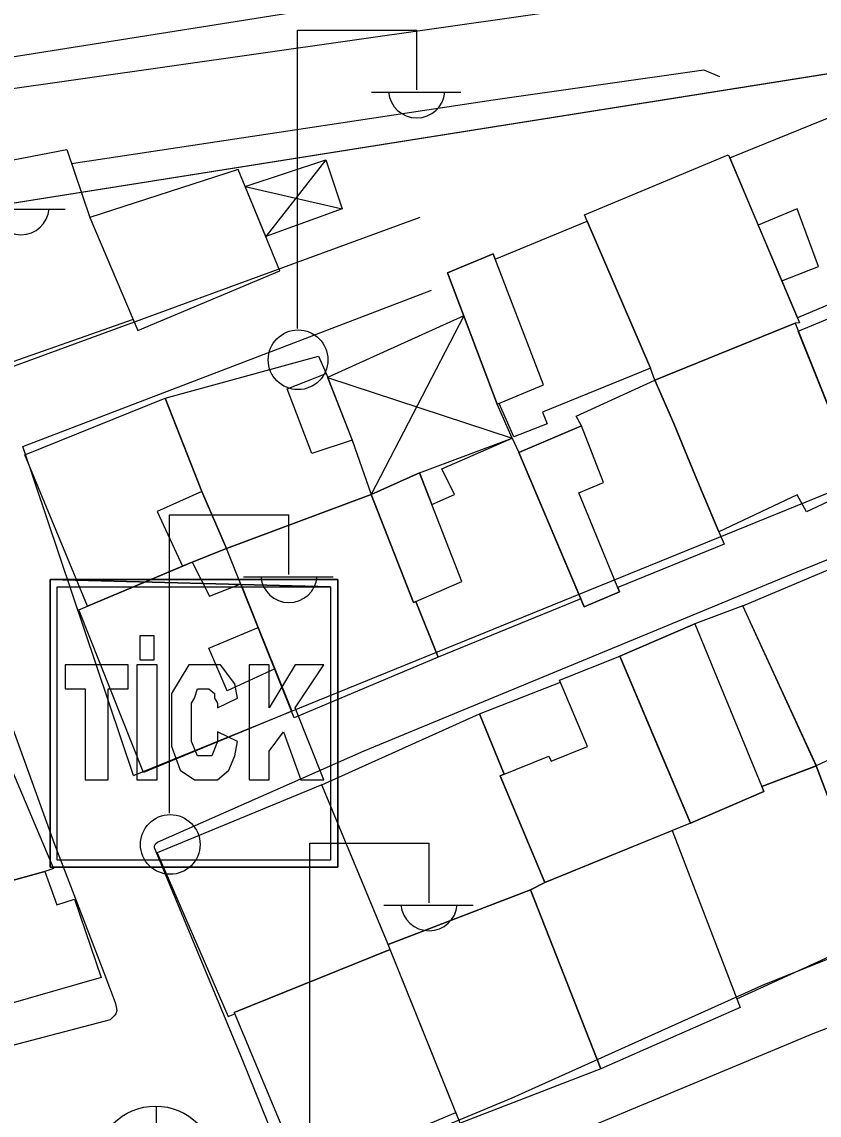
# Model space of a CAD drawing. Extents: x 417997 to 421451, y 4451742 to 4455216.
# Drawn here: x 419424.6 to 419471.4, y 4453584.3 to 4453648.5 of the extents above; entities that cross this region are included whole.
import ezdxf

# ---------------------------------------------------------------- set-up
doc = ezdxf.new("R2010")
doc.units = 0
for name, color, linetype in [('ADAKENARI', 7, 'Continuous'), ('B_Mesken', 7, 'Continuous'), ('B_Sundurma', 7, 'Continuous'), ('B_Teras', 7, 'Continuous'), ('KALDIRIM', 7, 'Continuous'), ('LJ_SEMBOL', 7, 'Continuous'), ('PL_TİCK', 7, 'Continuous'), ('S_Elektrik_Diregi', 7, 'Continuous'), ('S_Rogar_Kapagi', 7, 'Continuous'), ('Sinir_Duvar_tek_tarafa_ait', 7, 'Continuous'), ('TR_TİCK', 7, 'Continuous'), ('Yol_Sose', 7, 'Continuous')]:
    doc.layers.add(name, color=color, linetype=linetype)

msp = doc.modelspace()

# ---------------------------------------------------------------- linework, layer by layer
at = {"layer": 'ADAKENARI'}
msp.add_line((419516.33, 4453652.484), (419362.177, 4453628.003), dxfattribs=at)
msp.add_line((419516.33, 4453652.484), (419362.177, 4453628.003), dxfattribs=at)
at = {"layer": 'B_Mesken'}
for points in [[(419478.39, 4453634.604), (419470.078, 4453631.118), (419466.111, 4453640.491), (419474.306, 4453643.821)], [(419427.2, 4453640.992), (419428.558, 4453637.008), (419431.097, 4453631.016), (419422.972, 4453628.168), (419418.862, 4453639.385)], [(419461.716, 4453627.46), (419461.465, 4453628.161), (419457.751, 4453636.792), (419457.59, 4453637.146), (419466.016, 4453640.668), (419466.111, 4453640.491), (419467.78, 4453636.549), (419469.159, 4453633.29), (419470.078, 4453631.118), (419470.212, 4453630.818), (419469.939, 4453630.794), (419461.716, 4453627.46)], [(419428.558, 4453637.008), (419431.369, 4453630.373), (419439.717, 4453633.873), (419437.256, 4453639.824)], [(419452.347, 4453634.549), (419457.751, 4453636.792), (419461.465, 4453628.161), (419455.124, 4453625.572), (419455.394, 4453624.893), (419453.442, 4453624.131), (419452.574, 4453626.095), (419452.469, 4453626.051), (419449.541, 4453633.753), (419452.223, 4453634.871)], [(419473.776, 4453621.219), (419470.128, 4453630.323), (419478.705, 4453633.894), (419479.087, 4453634.05), (419482.967, 4453624.985)], [(419465.469, 4453618.562), (419464.089, 4453621.862), (419462.823, 4453624.907), (419461.716, 4453627.46), (419469.939, 4453630.794), (419473.776, 4453621.219), (419470.609, 4453619.731), (419470.06, 4453620.731)], [(419432.974, 4453626.4), (419441.968, 4453628.855), (419442.421, 4453627.841), (419443.96, 4453623.943), (419445.074, 4453620.75), (419436.582, 4453617.589), (419435.131, 4453620.927)], [(419457.403, 4453624.771), (419457.093, 4453625.343), (419461.716, 4453627.46), (419462.823, 4453624.907), (419464.089, 4453621.862), (419465.469, 4453618.562), (419465.781, 4453617.839), (419459.542, 4453615.285), (419459.641, 4453615.043), (419457.576, 4453614.156), (419453.737, 4453623.221)], [(419428.418, 4453614.19), (419424.746, 4453623.067), (419432.974, 4453626.4), (419435.131, 4453620.927), (419436.582, 4453617.589), (419434.56, 4453616.776), (419434.006, 4453616.542)], [(419457.374, 4453614.635), (419448.999, 4453611.212), (419447.68, 4453614.474), (419447.542, 4453614.415), (419445.074, 4453620.75), (419447.9, 4453622.017), (419447.9, 4453622.017), (419448.625, 4453620.157), (419449.957, 4453620.757), (419449.21, 4453622.262), (419453.342, 4453624.061), (419453.737, 4453623.221)], [(419448.999, 4453611.212), (419440.554, 4453607.654), (419436.582, 4453617.589), (419445.074, 4453620.75), (419447.542, 4453614.415), (419447.542, 4453614.415), (419447.68, 4453614.474), (419448.999, 4453611.212)], [(419466.87, 4453614.222), (419475.538, 4453617.879), (419479.478, 4453608.707), (419471.176, 4453604.82)], [(419440.404, 4453608.031), (419431.703, 4453604.438), (419427.923, 4453613.981), (419434.56, 4453616.776), (419435.573, 4453614.774), (419437.411, 4453615.516), (419438.44, 4453612.941), (419439.407, 4453610.524)], [(419466.87, 4453614.222), (419464.057, 4453613.159), (419459.659, 4453611.254), (419462.147, 4453605.382), (419463.803, 4453601.474), (419468.115, 4453603.317), (419467.989, 4453603.62), (419471.194, 4453604.829)], [(419452.879, 4453604.333), (419451.432, 4453607.884), (419456.179, 4453609.731), (419456.126, 4453609.858), (419459.659, 4453611.254), (419463.803, 4453601.474), (419455.249, 4453597.994), (419452.638, 4453604.234)], [(419471.176, 4453604.82), (419474.908, 4453594.987), (419483.156, 4453598.715), (419482.994, 4453599.213), (419480.179, 4453606.814), (419479.478, 4453608.707)], [(419442.164, 4453603.72), (419451.432, 4453607.884), (419452.879, 4453604.333), (419452.638, 4453604.234), (419455.249, 4453597.994), (419454.413, 4453597.554), (419446.064, 4453594.352)], [(419425.918, 4453598.637), (419425.918, 4453598.637), (419422.271, 4453597.636), (419419.227, 4453596.801), (419418.796, 4453596.683), (419418.694, 4453597.053), (419414.792, 4453596.026), (419414.568, 4453596.918), (419412.885, 4453603.357), (419423.324, 4453606.167), (419426.43, 4453598.806)], [(419466.534, 4453591.156), (419474.908, 4453594.987), (419471.176, 4453604.82), (419467.989, 4453603.62), (419468.115, 4453603.317), (419463.803, 4453601.474), (419462.726, 4453601.036)], [(419432.501, 4453599.717), (419436.673, 4453590.118), (419437.058, 4453590.28), (419437.03, 4453590.348), (419446.186, 4453594.049), (419446.025, 4453594.449), (419442.164, 4453603.72)], [(419462.726, 4453601.036), (419466.726, 4453590.658), (419458.552, 4453587.053), (419454.413, 4453597.554), (419455.249, 4453597.994)], [(419418.796, 4453596.683), (419425.918, 4453598.637), (419426.621, 4453596.679), (419427.665, 4453596.997), (419429.219, 4453592.405), (419420.646, 4453589.938), (419420.709, 4453589.709), (419416.833, 4453588.539), (419415.84, 4453591.841), (419414.792, 4453596.026), (419418.694, 4453597.053)], [(419450.281, 4453583.868), (419446.064, 4453594.352), (419454.413, 4453597.554), (419458.552, 4453587.053)], [(419446.186, 4453594.049), (419437.03, 4453590.348), (419441.065, 4453580.722), (419450.03, 4453584.493)]]:
    msp.add_lwpolyline(points, close=True, dxfattribs=at)
at = {"layer": 'B_Sundurma'}
for p, q in [((419442.409, 4453640.38), (419438.886, 4453635.883)), ((419437.675, 4453638.811), (419443.368, 4453637.514)), ((419450.504, 4453631.22), (419445.074, 4453620.75)), ((419442.508, 4453627.621), (419453.342, 4453624.061))]:
    msp.add_line(p, q, dxfattribs=at)
for points in [[(419437.675, 4453638.811), (419442.409, 4453640.38), (419443.368, 4453637.514), (419438.886, 4453635.883)], [(419450.504, 4453631.22), (419442.508, 4453627.621), (419443.96, 4453623.943), (419445.074, 4453620.75), (419447.9, 4453622.017), (419453.342, 4453624.061), (419452.469, 4453626.051)]]:
    msp.add_lwpolyline(points, close=True, dxfattribs=at)
at = {"layer": 'B_Teras'}
for points in [[(419469.159, 4453633.29), (419471.316, 4453634.132), (419470.058, 4453637.505), (419467.78, 4453636.549)], [(419449.541, 4453633.753), (419452.469, 4453626.051), (419455.18, 4453627.186), (419452.223, 4453634.871)], [(419441.585, 4453623.154), (419440.132, 4453626.941), (419442.421, 4453627.841), (419443.96, 4453623.943)], [(419453.737, 4453623.221), (419457.576, 4453614.156), (419459.641, 4453615.043), (419457.256, 4453620.844), (419458.702, 4453621.445), (419457.403, 4453624.771)], [(419445.074, 4453620.75), (419447.542, 4453614.415), (419450.383, 4453615.644), (419447.9, 4453622.017)], [(419434.56, 4453616.776), (419436.582, 4453617.589), (419435.131, 4453620.927), (419432.505, 4453619.752), (419434.006, 4453616.542)], [(419436.609, 4453609.221), (419435.544, 4453611.731), (419438.44, 4453612.941), (419439.407, 4453610.524)], [(419459.659, 4453611.254), (419464.057, 4453613.159), (419468.115, 4453603.317), (419463.803, 4453601.474), (419462.147, 4453605.382)], [(419455.249, 4453597.994), (419452.638, 4453604.234), (419455.488, 4453605.396), (419455.624, 4453605.104), (419457.761, 4453605.965), (419456.126, 4453609.858), (419459.659, 4453611.254), (419463.803, 4453601.474)]]:
    msp.add_lwpolyline(points, close=True, dxfattribs=at)
at = {"layer": 'KALDIRIM'}
msp.add_line((419359.775, 4453636.227), (419476.858, 4453654.822), dxfattribs=at)
msp.add_line((419359.775, 4453636.227), (419476.858, 4453654.822), dxfattribs=at)
at = {"layer": 'LJ_SEMBOL'}
for points in [[(419426.226, 4453615.756), (419442.68, 4453615.334), (419442.68, 4453599.302), (419426.648, 4453599.302), (419426.648, 4453615.334), (419442.68, 4453615.334), (419426.226, 4453615.756), (419426.226, 4453598.88), (419443.102, 4453598.88), (419443.102, 4453615.756), (419426.226, 4453615.756)], [(419426.226, 4453615.756), (419442.68, 4453615.334), (419442.68, 4453599.302), (419426.648, 4453599.302), (419426.648, 4453615.334), (419442.68, 4453615.334), (419426.226, 4453615.756), (419426.226, 4453598.88), (419443.102, 4453598.88), (419443.102, 4453615.756), (419426.226, 4453615.756)], [(419431.493, 4453612.447), (419431.493, 4453611.041), (419432.337, 4453611.041), (419432.337, 4453612.447), (419431.493, 4453612.447)], [(419431.493, 4453612.447), (419431.493, 4453611.041), (419432.337, 4453611.041), (419432.337, 4453612.447), (419431.493, 4453612.447)], [(419427.105, 4453610.76), (419427.105, 4453609.353), (419428.286, 4453609.353), (419428.286, 4453604.009), (419429.636, 4453604.009), (419429.636, 4453609.353), (419430.818, 4453609.353), (419430.818, 4453610.76), (419427.105, 4453610.76)], [(419427.105, 4453610.76), (419427.105, 4453609.353), (419428.286, 4453609.353), (419428.286, 4453604.009), (419429.636, 4453604.009), (419429.636, 4453609.353), (419430.818, 4453609.353), (419430.818, 4453610.76), (419427.105, 4453610.76)], [(419431.324, 4453610.76), (419431.324, 4453604.009), (419432.505, 4453604.009), (419432.505, 4453610.76), (419431.324, 4453610.76)], [(419431.324, 4453610.76), (419431.324, 4453604.009), (419432.505, 4453604.009), (419432.505, 4453610.76), (419431.324, 4453610.76)], [(419436.049, 4453606.822), (419436.049, 4453606.26), (419435.712, 4453605.416), (419435.374, 4453605.416), (419434.868, 4453605.416), (419434.53, 4453606.26), (419434.53, 4453607.666), (419434.53, 4453608.51), (419434.699, 4453608.791), (419434.868, 4453609.353), (419435.374, 4453609.353), (419435.543, 4453609.353), (419435.88, 4453609.072), (419435.88, 4453608.791), (419436.049, 4453608.51), (419436.049, 4453608.228), (419437.231, 4453608.791), (419437.062, 4453609.635), (419436.218, 4453610.76), (419435.543, 4453610.76), (419434.362, 4453610.76), (419433.349, 4453609.072), (419433.349, 4453607.666), (419433.349, 4453605.978), (419433.855, 4453604.572), (419434.699, 4453604.009), (419435.543, 4453604.009), (419436.049, 4453604.009), (419436.724, 4453604.572), (419437.062, 4453605.416), (419437.231, 4453606.26), (419436.049, 4453606.822)], [(419436.049, 4453606.822), (419436.049, 4453606.26), (419435.712, 4453605.416), (419435.374, 4453605.416), (419434.868, 4453605.416), (419434.53, 4453606.26), (419434.53, 4453607.666), (419434.53, 4453608.51), (419434.699, 4453608.791), (419434.868, 4453609.353), (419435.374, 4453609.353), (419435.543, 4453609.353), (419435.88, 4453609.072), (419435.88, 4453608.791), (419436.049, 4453608.51), (419436.049, 4453608.228), (419437.231, 4453608.791), (419437.062, 4453609.635), (419436.218, 4453610.76), (419435.543, 4453610.76), (419434.362, 4453610.76), (419433.349, 4453609.072), (419433.349, 4453607.666), (419433.349, 4453605.978), (419433.855, 4453604.572), (419434.699, 4453604.009), (419435.543, 4453604.009), (419436.049, 4453604.009), (419436.724, 4453604.572), (419437.062, 4453605.416), (419437.231, 4453606.26), (419436.049, 4453606.822)], [(419437.906, 4453610.76), (419437.906, 4453604.009), (419439.087, 4453604.009), (419439.087, 4453605.697), (419439.931, 4453606.822), (419440.943, 4453604.009), (419442.293, 4453604.009), (419440.606, 4453608.228), (419442.293, 4453610.76), (419440.606, 4453610.76), (419439.087, 4453608.228), (419439.087, 4453610.76), (419437.906, 4453610.76)], [(419437.906, 4453610.76), (419437.906, 4453604.009), (419439.087, 4453604.009), (419439.087, 4453605.697), (419439.931, 4453606.822), (419440.943, 4453604.009), (419442.293, 4453604.009), (419440.606, 4453608.228), (419442.293, 4453610.76), (419440.606, 4453610.76), (419439.087, 4453608.228), (419439.087, 4453610.76), (419437.906, 4453610.76)]]:
    msp.add_lwpolyline(points, dxfattribs=at)
at = {"layer": 'PL_TİCK'}
msp.add_lwpolyline([(419475.941, 4453646.07), (419362.177, 4453628.003), (419353.743, 4453616.538), (419359.858, 4453574.567), (419371.227, 4453565.872), (419485.439, 4453579.691), (419475.941, 4453646.07)], dxfattribs=at)
msp.add_lwpolyline([(419475.941, 4453646.07), (419362.177, 4453628.003), (419353.743, 4453616.538), (419359.858, 4453574.567), (419371.227, 4453565.872), (419485.439, 4453579.691), (419475.941, 4453646.07)], dxfattribs=at)
at = {"layer": 'S_Elektrik_Diregi'}
for p, q in [((419440.74, 4453630.484), (419440.74, 4453647.984)), ((419440.74, 4453647.984), (419447.74, 4453647.984)), ((419447.74, 4453644.484), (419447.74, 4453647.984)), ((419445.08, 4453644.344), (419450.33, 4453644.344)), ((419421.857, 4453637.491), (419427.107, 4453637.491)), ((419433.242, 4453602.051), (419433.242, 4453619.551)), ((419433.242, 4453619.551), (419440.242, 4453619.551)), ((419440.242, 4453616.051), (419440.242, 4453619.551)), ((419437.582, 4453615.911), (419442.832, 4453615.911)), ((419441.465, 4453582.8), (419441.465, 4453600.3)), ((419441.465, 4453600.3), (419448.465, 4453600.3)), ((419448.465, 4453596.8), (419448.465, 4453600.3)), ((419445.805, 4453596.66), (419451.055, 4453596.66))]:
    msp.add_line(p, q, dxfattribs=at)
for centre in [(419440.776, 4453628.649), (419433.278, 4453600.216)]:
    msp.add_circle(centre, 1.75, dxfattribs=at)
for centre in [(419447.74, 4453644.497), (419424.518, 4453637.643), (419440.243, 4453616.064), (419448.466, 4453596.813)]:
    msp.add_arc(centre, 1.658, 184.83843, 355.14641, dxfattribs=at)
at = {"layer": 'S_Rogar_Kapagi'}
msp.add_line((419432.465, 4453577.84), (419432.465, 4453584.84), dxfattribs=at)
msp.add_circle((419432.412, 4453581.368), 3.5, dxfattribs=at)
at = {"layer": 'Sinir_Duvar_tek_tarafa_ait'}
msp.add_lwpolyline([(419427.478, 4453640.175), (419452.219, 4453643.907), (419464.589, 4453645.664), (419465.515, 4453645.275)], dxfattribs=at)
at = {"layer": 'TR_TİCK'}
for points in [[(419359.858, 4453574.567), (419371.227, 4453565.872), (419485.439, 4453579.691), (419475.941, 4453646.07), (419362.177, 4453628.003), (419353.743, 4453616.538), (419359.858, 4453574.567)], [(419359.858, 4453574.567), (419371.227, 4453565.872), (419485.439, 4453579.691), (419475.941, 4453646.07), (419362.177, 4453628.003), (419353.743, 4453616.538), (419359.858, 4453574.567)], [(419426.226, 4453615.756), (419443.102, 4453615.756), (419443.102, 4453598.88), (419426.226, 4453598.88), (419426.226, 4453615.756)], [(419426.226, 4453615.756), (419443.102, 4453615.756), (419443.102, 4453598.88), (419426.226, 4453598.88), (419426.226, 4453615.756)]]:
    msp.add_lwpolyline(points, dxfattribs=at)
at = {"layer": 'Yol_Sose'}
for points in [[(419431.114, 4453604.27), (419491.696, 4453628.906), (419487.104, 4453653.015), (419486.696, 4453653.264), (419485.465, 4453653.301), (419417.675, 4453643.646), (419417.399, 4453643.348), (419417.259, 4453643.049), (419417.227, 4453642.422), (419422.936, 4453627.856), (419447.934, 4453637.013)], [(419431.114, 4453604.27), (419424.623, 4453623.563), (419448.606, 4453632.726)], [(419437.524, 4453587.575), (419432.347, 4453600.026), (419432.351, 4453600.131), (419432.41, 4453600.255), (419432.532, 4453600.356), (419444.653, 4453605.702), (419470.069, 4453616.218), (419488.264, 4453623.541), (419491.688, 4453624.901), (419492.24, 4453625.135), (419492.364, 4453625.135), (419492.411, 4453625.1), (419492.442, 4453625.029), (419492.53, 4453623.035)], [(419393.674, 4453615.993), (419407.059, 4453619.759), (419418.026, 4453622.952), (419418.153, 4453622.938), (419418.237, 4453622.896), (419418.403, 4453622.677), (419420.613, 4453615.928), (419423.164, 4453609.387), (419426.437, 4453600.326)], [(419492.53, 4453623.035), (419493.17, 4453615.275), (419493.673, 4453609.625), (419494.683, 4453603.005), (419494.67, 4453602.828), (419494.657, 4453602.664), (419494.557, 4453602.488), (419494.417, 4453602.324), (419484.303, 4453598.456), (419468.152, 4453592.008), (419453.327, 4453585.331), (419440.885, 4453580.15), (419440.647, 4453580.081), (419440.527, 4453580.126), (419437.524, 4453587.575)], [(419426.437, 4453600.326), (419429.38, 4453592.699), (419430.037, 4453590.939), (419430.109, 4453590.687), (419430.134, 4453590.479), (419430.083, 4453590.281), (419429.982, 4453590.16), (419429.75, 4453589.935), (419411.934, 4453585.262), (419398.838, 4453581.987), (419388.699, 4453579.65), (419388.412, 4453579.666), (419388.248, 4453579.907), (419387.085, 4453584.204), (419383.652, 4453597.607), (419381.217, 4453608.744), (419380.382, 4453612.674), (419380.393, 4453612.815), (419380.436, 4453612.898), (419380.483, 4453612.922), (419393.674, 4453615.993)], [(419447.236, 4453564.648), (419442.224, 4453575.777), (419441.957, 4453576.346), (419441.875, 4453576.595), (419441.854, 4453576.738), (419441.868, 4453576.856), (419441.913, 4453576.917), (419441.992, 4453576.994), (419446.196, 4453578.828), (419454.083, 4453582.068), (419470.997, 4453589.118), (419491.98, 4453597.189), (419494.82, 4453598.199), (419494.885, 4453598.208), (419495.142, 4453598.221), (419495.27, 4453598.171), (419495.386, 4453598.016)]]:
    msp.add_lwpolyline(points, dxfattribs=at)

doc.saveas('drawing.dxf')
